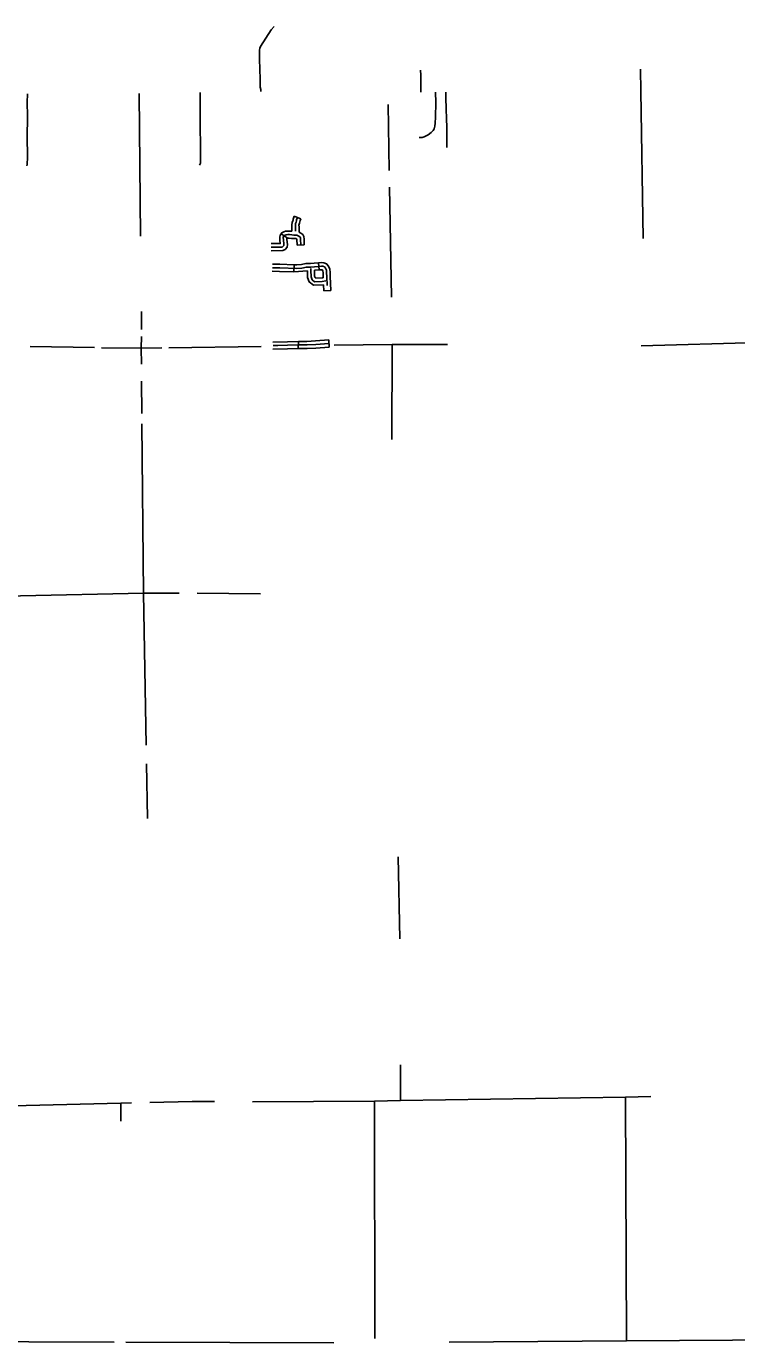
# Model space of a CAD drawing. Extents: x 1127717 to 1741049, y 2026793 to 2244711.
# Drawn here: x 1500445 to 1515445, y 2179218 to 2207032 of the extents above; entities that cross this region are included whole.
import ezdxf

# ---------------------------------------------------------------- set-up
doc = ezdxf.new("R2010")
doc.units = 0
for name, color, linetype in [('32', 7, 'Continuous'), ('4', 7, 'Continuous'), ('5', 7, 'Continuous')]:
    doc.layers.add(name, color=color, linetype=linetype)

msp = doc.modelspace()

# ---------------------------------------------------------------- linework, layer by layer
at = {"layer": '32'}
for p, q in [((1506100, 2203019), (1506241, 2202967)), ((1505826, 2202646), (1505950, 2202563)), ((1506315, 2202415), (1506165, 2202409)), ((1506101, 2201994), (1506096, 2201844)), ((1506617, 2202036), (1506630, 2201886)), ((1506878, 2201450), (1506728, 2201442)), ((1506830, 2200405), (1506841, 2200256)), ((1506190, 2200376), (1506189, 2200226))]:
    msp.add_line(p, q, dxfattribs=at)
for points in [[(1505676, 2207032), (1505616, 2206956), (1505505, 2206783), (1505391, 2206609), (1505379, 2206574), (1505367, 2206529), (1505366, 2206468), (1505371, 2206300), (1505378, 2206162), (1505380, 2205880), (1505386, 2205748), (1505395, 2205700), (1505395, 2205654)], [(1508772, 2206106), (1508774, 2205999), (1508774, 2205804), (1508776, 2205687), (1508776, 2205643)], [(1500453, 2204084), (1500466, 2204111), (1500469, 2204267), (1500466, 2204712), (1500469, 2205101), (1500464, 2205464), (1500469, 2205564), (1500472, 2205604)], [(1504119, 2205632), (1504117, 2205012), (1504124, 2204407), (1504126, 2204140), (1504099, 2204097)], [(1509087, 2205643), (1509090, 2205423), (1509089, 2205114), (1509080, 2204988), (1509071, 2204924), (1509055, 2204866), (1509034, 2204833), (1508996, 2204791), (1508928, 2204742), (1508844, 2204695), (1508806, 2204685), (1508741, 2204681)], [(1509307, 2205643), (1509304, 2205511), (1509311, 2205298), (1509317, 2205070), (1509325, 2204907), (1509326, 2204802), (1509327, 2204624), (1509328, 2204471)], [(1506100, 2203019), (1506079, 2202961), (1506077, 2202939), (1506070, 2202922), (1506059, 2202885), (1506052, 2202838), (1506054, 2202791), (1506054, 2202706)], [(1506170, 2202993), (1506153, 2202944), (1506151, 2202921), (1506141, 2202897), (1506132, 2202868), (1506127, 2202834), (1506129, 2202793), (1506129, 2202702)], [(1506241, 2202967), (1506227, 2202928), (1506224, 2202904), (1506212, 2202872), (1506205, 2202851), (1506202, 2202831), (1506204, 2202794), (1506204, 2202681)], [(1505826, 2202646), (1505808, 2202620), (1505796, 2202579), (1505799, 2202516), (1505807, 2202443), (1505612, 2202441)], [(1506240, 2202412), (1506235, 2202531), (1506233, 2202570), (1506227, 2202580), (1506200, 2202598), (1506158, 2202620), (1506124, 2202623), (1506091, 2202623), (1506054, 2202625), (1506003, 2202631), (1505965, 2202631), (1505933, 2202629), (1505913, 2202623), (1505893, 2202612), (1505877, 2202588), (1505872, 2202570), (1505874, 2202522), (1505885, 2202427), (1505880, 2202398), (1505862, 2202377), (1505845, 2202368), (1505613, 2202366)], [(1506054, 2202706), (1505963, 2202706), (1505920, 2202703), (1505885, 2202693), (1505841, 2202669), (1505826, 2202646)], [(1506315, 2202415), (1506310, 2202534), (1506307, 2202593), (1506283, 2202633), (1506239, 2202663), (1506204, 2202681)], [(1505950, 2202563), (1505947, 2202559), (1505949, 2202528), (1505960, 2202425), (1505950, 2202365), (1505910, 2202318), (1505864, 2202294), (1505614, 2202291)], [(1506165, 2202409), (1506160, 2202527), (1506160, 2202535), (1506137, 2202546), (1506121, 2202548), (1506089, 2202548), (1506048, 2202550), (1505998, 2202556), (1505967, 2202556), (1505947, 2202554), (1505944, 2202554), (1505950, 2202563)], [(1506380, 2201866), (1506096, 2201844), (1505794, 2201854), (1505640, 2201857)], [(1506798, 2201555), (1506788, 2201742), (1506786, 2201831), (1506783, 2201881), (1506762, 2201924), (1506740, 2201951), (1506709, 2201963), (1506675, 2201965), (1506529, 2201953), (1506452, 2201946), (1506359, 2201944), (1506265, 2201924), (1506155, 2201917), (1505795, 2201929), (1505641, 2201932)], [(1506101, 2201994), (1505797, 2202004), (1505642, 2202007)], [(1506617, 2202036), (1506523, 2202028), (1506448, 2202021), (1506350, 2202018), (1506255, 2201999), (1506154, 2201992), (1506101, 2201994)], [(1506722, 2201568), (1506506, 2201561), (1506416, 2201633), (1506383, 2201728), (1506380, 2201866)], [(1506772, 2201652), (1506695, 2201642), (1506531, 2201637), (1506480, 2201678), (1506458, 2201741), (1506455, 2201872), (1506453, 2201885), (1506453, 2201916)], [(1506630, 2201886), (1506530, 2201878)], [(1506714, 2201720), (1506689, 2201717), (1506556, 2201713), (1506544, 2201723), (1506533, 2201755), (1506530, 2201878)], [(1506878, 2201450), (1506863, 2201745), (1506861, 2201834), (1506857, 2201901), (1506825, 2201966), (1506786, 2202014), (1506725, 2202037), (1506675, 2202040), (1506617, 2202036)], [(1506714, 2201720), (1506711, 2201828), (1506709, 2201862), (1506698, 2201883), (1506695, 2201888), (1506692, 2201889), (1506676, 2201890), (1506630, 2201886)], [(1506728, 2201442), (1506722, 2201568)], [(1506830, 2200405), (1506552, 2200384), (1506371, 2200374), (1506310, 2200375)], [(1506310, 2200375), (1506190, 2200376), (1505957, 2200368), (1505651, 2200359)], [(1506308, 2200225), (1506192, 2200226), (1505962, 2200218), (1505654, 2200209)], [(1506836, 2200330), (1506557, 2200310), (1506373, 2200299), (1506191, 2200301), (1505960, 2200293), (1505755, 2200287), (1505703, 2200291), (1505657, 2200291)], [(1506841, 2200256), (1506562, 2200235), (1506375, 2200224), (1506308, 2200225)]]:
    msp.add_lwpolyline(points, dxfattribs=at)
at = {"layer": '4'}
for points in [[(1499867, 2184214), (1502441, 2184277), (1502666, 2184283)], [(1503052, 2184292), (1503946, 2184317), (1504420, 2184313)], [(1505223, 2184309), (1507799, 2184324), (1508346, 2184332), (1513098, 2184407), (1513636, 2184418)]]:
    msp.add_lwpolyline(points, dxfattribs=at)
at = {"layer": '5'}
for points in [[(1513412, 2206127), (1513424, 2205659)], [(1502829, 2205614), (1502859, 2202602)], [(1513424, 2205659), (1513472, 2202547)], [(1508083, 2205380), (1508108, 2203986)], [(1508114, 2203634), (1508154, 2201312)], [(1502874, 2201004), (1502878, 2200626)], [(1502877, 2200476), (1502872, 2200232)], [(1501884, 2200243), (1500524, 2200270)], [(1502872, 2200232), (1502034, 2200242)], [(1502872, 2200232), (1503304, 2200239)], [(1502872, 2200232), (1502875, 2199897)], [(1503454, 2200241), (1505402, 2200270)], [(1506947, 2200294), (1508171, 2200312)], [(1508171, 2200312), (1508167, 2198299)], [(1508171, 2200312), (1509340, 2200306)], [(1513431, 2200284), (1515914, 2200355)], [(1502879, 2199536), (1502884, 2198851)], [(1502886, 2198634), (1502917, 2195058)], [(1502917, 2195058), (1500320, 2195000), (1496884, 2194959)], [(1502917, 2195058), (1502976, 2191840)], [(1502917, 2195058), (1503674, 2195054)], [(1504052, 2195052), (1505393, 2195044)], [(1502983, 2191450), (1503004, 2190294)], [(1508296, 2189487), (1508336, 2187752)], [(1508348, 2185086), (1508346, 2184332)], [(1502441, 2184277), (1502440, 2183902)], [(1507799, 2184324), (1507806, 2179307)], [(1513098, 2184407), (1513116, 2179255)], [(1502299, 2179232), (1496878, 2179252)], [(1509375, 2179227), (1513116, 2179255)], [(1513116, 2179255), (1518718, 2179293)], [(1502549, 2179231), (1506939, 2179218)]]:
    msp.add_lwpolyline(points, dxfattribs=at)

doc.saveas('drawing.dxf')
